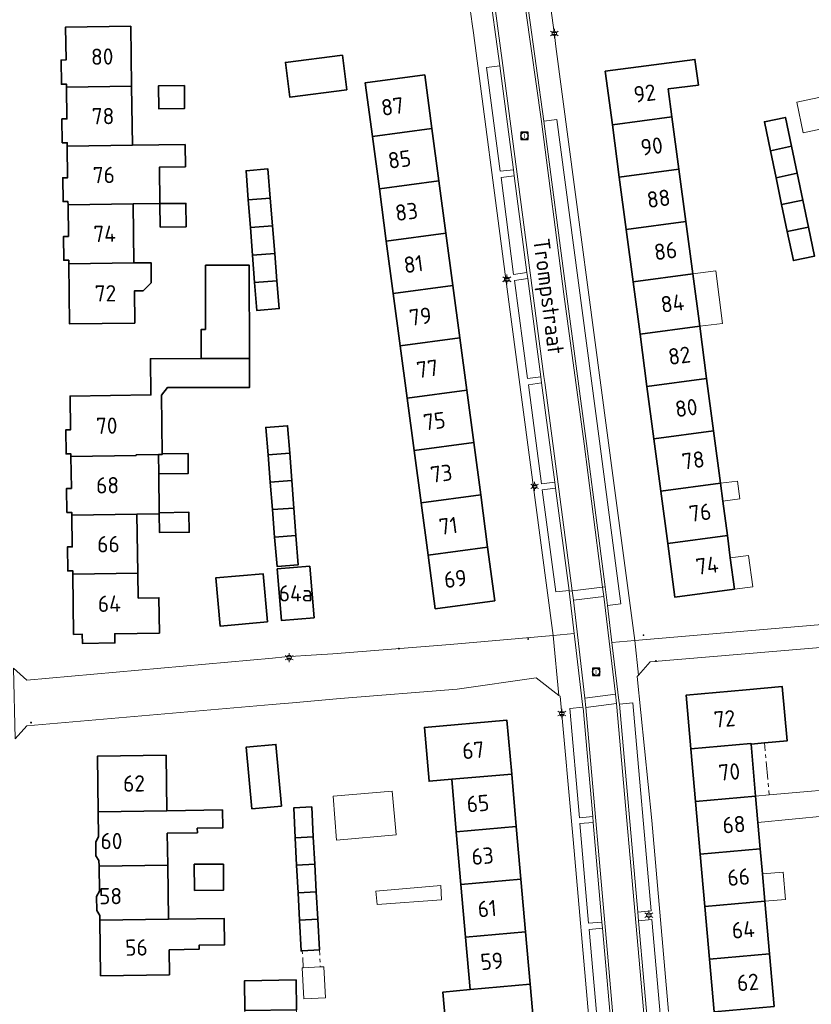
# Model space of a CAD drawing. Header units: metres. Extents: x 140853 to 145288, y 474558 to 480269.
# Tile 378 of 428: x 144095 to 144182, y 479060 to 479169. Entities that reach past the tile are written whole.
import ezdxf
from ezdxf.enums import TextEntityAlignment as Align

# ---------------------------------------------------------------- set-up
doc = ezdxf.new("R2010")
doc.units = ezdxf.units.M
doc.header["$MEASUREMENT"] = 0
doc.linetypes.add('AM-AS', pattern=[16, 10, -2, 2, -2])
for name, color, linetype, lineweight in [('B-WE-AM-AS_SPOOR_RAIL-G', 10, 'AM-AS', 18), ('B-WE-KL-ET_LS_OV_LICHTMAST-S', 190, 'Continuous', 18), ('B-WE-OG-BEBOUWING-G', 7, 'Continuous', 35), ('B-WE-OG-BEBOUWING_BIJGEBOUW-G', 7, 'Continuous', 18), ('B-WE-OG-BEBOUWING_HUISNUMMER-T18', 10, 'Continuous', 18), ('B-WE-OG-BEBOUWING_STRAATNAAM-T18', 10, 'Continuous', 18), ('B-WE-OG-TERREIN_ERF-G', 7, 'Continuous', 18), ('B-WE-RI-GWA_RIOOLPUT-S', 30, 'Continuous', 18), ('B-WE-VH-GOOT-G', 170, 'Continuous', 18), ('B-WE-VH-VERHARDING_BETONSTRAATSTEEN-G', 252, 'Continuous', 18), ('X-XX-XX-ALGEMEEN-S', 7, 'Continuous', 18)]:
    doc.layers.add(name, color=color, linetype=linetype, lineweight=lineweight)
doc.styles.add('NLCS-ISO', font='txt')

# ---------------------------------------------------------------- blocks, each defined once
blk = doc.blocks.new('SIE-WEG_AFVALBAK_TYPE_01')
for radius in [0.25, 0.156]:
    blk.add_circle((0, 0), radius)
blk = doc.blocks.new('B-SIE-WEG_LICHTMAST-SO')
at = {"ltscale": 0.1}
for p, q in [((-1.1, 0.63), (-2.19, 1.27)), ((0, 1.27), (0, 2.53)), ((1.1, 0.63), (2.19, 1.27)), ((-1.1, -0.63), (-2.19, -1.27)), ((0, -1.27), (0, -2.53)), ((1.1, -0.63), (2.19, -1.27))]:
    blk.add_line(p, q, dxfattribs=at)
at = {"flags": 128}
for points in [[(-1.16, 0.5), (1.16, 0.5)], [(-1.16, -0.5), (1.16, -0.5)]]:
    blk.add_lwpolyline(points, dxfattribs=at)
at = {"ltscale": 0.1}
blk.add_circle((0, 0), 1.27, dxfattribs=at)
at = {"style": 'NLCS-ISO'}
blk.add_attdef('TYPE', text='', height=1.8, dxfattribs=at).set_placement((0, 2.53), align=Align.BOTTOM_CENTER)
blk = doc.blocks.new('SRI-PUT_INSPECTIE-SO')
at = {"lineweight": -3, "flags": 128}
blk.add_lwpolyline([(-2, -2), (2, -2), (2, 2), (-2, 2)], close=True, dxfattribs=at)
at = {"lineweight": -3, "ltscale": 1.5}
blk.add_circle((0, 0), 2, dxfattribs=at)
at = {"ltscale": 0.1, "style": 'NLCS-ISO'}
blk.add_text('I', height=2.5, dxfattribs=at).set_placement((0, -0.01), align=Align.MIDDLE_CENTER)

msp = doc.modelspace()

# ---------------------------------------------------------------- linework, layer by layer
at = {"layer": 'B-WE-AM-AS_SPOOR_RAIL-G', "ltscale": 0.2, "flags": 128}
for points in [[(144175.973, 479082.845), (144177.467, 479082.977), (144176.96, 479088.726), (144175.466, 479088.594), (144175.973, 479082.845)], [(144125.965, 479063.874), (144127.854, 479063.97), (144127.758, 479065.843), (144125.869, 479065.746), (144125.965, 479063.874)]]:
    msp.add_lwpolyline(points, close=True, dxfattribs=at)
at = {"layer": 'B-WE-OG-BEBOUWING-G', "ltscale": 0.2, "flags": 128}
for points in [[(144106.992, 479161.312), (144106.902, 479167.96), (144099.702, 479167.862), (144099.752, 479164.225), (144099.202, 479164.217), (144099.238, 479161.548), (144099.788, 479161.555), (144099.793, 479161.214), (144106.992, 479161.312)], [(144130.301, 479164.753), (144124, 479163.954), (144124.485, 479160.125), (144130.784, 479160.924), (144130.301, 479164.753)], [(144166.732, 479157.922), (144166.323, 479161.016), (144169.644, 479161.455), (144169.27, 479164.281), (144159.357, 479162.97), (144160.139, 479157.05), (144166.732, 479157.922)], [(144140.192, 479156.656), (144139.404, 479162.577), (144132.822, 479161.701), (144133.611, 479155.78), (144140.192, 479156.656)], [(144107.081, 479154.802), (144106.992, 479161.312), (144099.793, 479161.214), (144099.84, 479157.716), (144099.29, 479157.708), (144099.326, 479155.068), (144099.876, 479155.076), (144099.881, 479154.704), (144107.081, 479154.802)], [(144112.828, 479161.385), (144109.968, 479161.349), (144110, 479158.826), (144112.859, 479158.862), (144112.828, 479161.385)], [(144166.732, 479157.922), (144160.139, 479157.05), (144160.904, 479151.266), (144167.497, 479152.137), (144166.732, 479157.922)], [(144179.929, 479154.679), (144179.26, 479157.868), (144176.944, 479157.386), (144177.609, 479154.196), (144179.929, 479154.679)], [(144140.963, 479150.869), (144140.192, 479156.656), (144133.611, 479155.78), (144134.381, 479149.993), (144140.963, 479150.869)], [(144107.081, 479154.802), (144099.881, 479154.704), (144099.929, 479151.206), (144099.379, 479151.199), (144099.415, 479148.569), (144099.965, 479148.576), (144099.97, 479148.205), (144107.169, 479148.303), (144110.132, 479148.34), (144110.081, 479152.382), (144112.941, 479152.418), (144112.91, 479154.876), (144107.081, 479154.802)], [(144177.609, 479154.196), (144178.232, 479151.211), (144180.555, 479151.696), (144179.929, 479154.679), (144177.609, 479154.196)], [(144119.894, 479148.745), (144122.326, 479148.942), (144122.065, 479152.181), (144119.646, 479151.981), (144119.894, 479148.745)], [(144168.263, 479146.353), (144167.497, 479152.137), (144160.904, 479151.266), (144161.669, 479145.481), (144168.263, 479146.353)], [(144178.853, 479148.236), (144181.179, 479148.722), (144180.555, 479151.696), (144178.232, 479151.211), (144178.853, 479148.236)], [(144141.733, 479145.082), (144140.963, 479150.869), (144134.381, 479149.993), (144135.151, 479144.206), (144141.733, 479145.082)], [(144100.058, 479141.696), (144107.258, 479141.794), (144107.169, 479148.303), (144099.97, 479148.205), (144100.017, 479144.717), (144099.467, 479144.709), (144099.503, 479142.079), (144100.053, 479142.087), (144100.058, 479141.696)], [(144110.132, 479148.34), (144110.165, 479145.752), (144113.024, 479145.788), (144112.992, 479148.376), (144110.132, 479148.34)], [(144119.894, 479148.745), (144120.128, 479145.705), (144122.571, 479145.903), (144122.326, 479148.942), (144119.894, 479148.745)], [(144179.473, 479145.262), (144181.803, 479145.747), (144181.179, 479148.722), (144178.853, 479148.236), (144179.473, 479145.262)], [(144120.363, 479142.635), (144122.819, 479142.833), (144122.571, 479145.903), (144120.128, 479145.705), (144120.363, 479142.635)], [(144169.028, 479140.568), (144168.263, 479146.353), (144161.669, 479145.481), (144162.434, 479139.696), (144169.028, 479140.568)], [(144142.503, 479139.295), (144141.733, 479145.082), (144135.151, 479144.206), (144135.921, 479138.419), (144142.503, 479139.295)], [(144179.473, 479145.262), (144180.145, 479142.04), (144182.478, 479142.529), (144181.803, 479145.747), (144179.473, 479145.262)], [(144120.593, 479139.641), (144123.063, 479139.804), (144122.819, 479142.833), (144120.363, 479142.635), (144120.593, 479139.641)], [(144107.258, 479141.794), (144100.058, 479141.696), (144100.149, 479135.048), (144107.348, 479135.146), (144107.3, 479138.686), (144108.26, 479138.699), (144109.16, 479139.601), (144109.16, 479141.794), (144107.258, 479141.794)], [(144115.166, 479134.419), (144114.684, 479134.418), (144114.692, 479131.208), (144120.033, 479131.221), (144120.007, 479141.536), (144115.173, 479141.524), (144115.166, 479134.419)], [(144162.434, 479139.696), (144163.198, 479133.912), (144169.793, 479134.784), (144169.028, 479140.568), (144162.434, 479139.696)], [(144123.063, 479139.804), (144120.593, 479139.641), (144120.83, 479136.544), (144123.311, 479136.734), (144123.063, 479139.804)], [(144142.503, 479139.295), (144135.921, 479138.419), (144136.691, 479132.632), (144143.273, 479133.508), (144142.503, 479139.295)], [(144163.963, 479128.127), (144170.559, 479128.999), (144169.793, 479134.784), (144163.198, 479133.912), (144163.963, 479128.127)], [(144136.691, 479132.632), (144137.462, 479126.845), (144144.044, 479127.721), (144143.273, 479133.508), (144136.691, 479132.632)], [(144107.492, 479120.512), (144107.492, 479120.569), (144109.964, 479120.606), (144110.391, 479120.613), (144110.39, 479120.678), (144110.293, 479127.172), (144110.961, 479128.002), (144120.041, 479128.025), (144120.033, 479131.221), (144114.692, 479131.208), (144109.072, 479131.194), (144109.132, 479127.194), (144100.194, 479127.061), (144100.249, 479123.341), (144099.709, 479123.333), (144099.749, 479120.673), (144100.289, 479120.681), (144100.293, 479120.404), (144107.492, 479120.512)], [(144163.963, 479128.127), (144164.728, 479122.342), (144171.324, 479123.214), (144170.559, 479128.999), (144163.963, 479128.127)], [(144137.462, 479126.845), (144138.232, 479121.058), (144144.814, 479121.934), (144144.044, 479127.721), (144137.462, 479126.845)], [(144122.075, 479120.581), (144124.471, 479120.765), (144124.24, 479123.795), (144121.831, 479123.61), (144122.075, 479120.581)], [(144164.728, 479122.342), (144165.493, 479116.558), (144172.089, 479117.43), (144171.324, 479123.214), (144164.728, 479122.342)], [(144139.002, 479115.271), (144145.584, 479116.147), (144144.814, 479121.934), (144138.232, 479121.058), (144139.002, 479115.271)], [(144109.964, 479120.606), (144107.492, 479120.569), (144107.492, 479120.512), (144100.293, 479120.404), (144100.346, 479116.862), (144099.806, 479116.854), (144099.846, 479114.204), (144100.386, 479114.212), (144100.391, 479113.895), (144107.59, 479114.002), (144110.06, 479114.042), (144110.062, 479114.042), (144110.06, 479114.172), (144109.996, 479118.472), (144109.964, 479120.606)], [(144110.39, 479120.678), (144110.391, 479120.613), (144109.964, 479120.606), (144109.996, 479118.472), (144113.266, 479118.521), (144113.233, 479120.72), (144110.39, 479120.678)], [(144124.471, 479120.765), (144122.075, 479120.581), (144122.32, 479117.552), (144124.702, 479117.735), (144124.471, 479120.765)], [(144122.565, 479114.514), (144124.933, 479114.695), (144124.702, 479117.735), (144122.32, 479117.552), (144122.565, 479114.514)], [(144165.493, 479116.558), (144166.258, 479110.773), (144172.855, 479111.645), (144172.352, 479115.447), (144172.089, 479117.43), (144165.493, 479116.558)], [(144139.002, 479115.271), (144139.772, 479109.484), (144146.354, 479110.36), (144145.584, 479116.147), (144139.002, 479115.271)], [(144122.81, 479111.485), (144125.164, 479111.664), (144124.933, 479114.695), (144122.565, 479114.514), (144122.81, 479111.485)], [(144100.488, 479107.385), (144107.687, 479107.493), (144107.59, 479114.002), (144100.391, 479113.895), (144100.443, 479110.402), (144099.903, 479110.394), (144099.943, 479107.745), (144100.483, 479107.753), (144100.488, 479107.385)], [(144110.06, 479114.042), (144110.093, 479111.972), (144113.363, 479112.025), (144113.33, 479114.225), (144110.06, 479114.172), (144110.062, 479114.042), (144110.06, 479114.042)], [(144122.81, 479111.485), (144123.071, 479108.246), (144125.411, 479108.425), (144125.164, 479111.664), (144122.81, 479111.485)], [(144173.638, 479105.726), (144173.179, 479109.196), (144172.855, 479111.645), (144166.258, 479110.773), (144167.04, 479104.854), (144173.638, 479105.726)], [(144139.772, 479109.484), (144140.56, 479103.563), (144147.142, 479104.44), (144146.354, 479110.36), (144139.772, 479109.484)], [(144126.694, 479108.264), (144123.097, 479107.959), (144123.58, 479102.259), (144127.177, 479102.564), (144126.694, 479108.264)], [(144107.687, 479107.493), (144100.488, 479107.385), (144100.588, 479100.729), (144101.538, 479100.743), (144101.553, 479099.733), (144105.153, 479099.787), (144105.137, 479100.797), (144110.067, 479100.871), (144110.008, 479104.77), (144107.729, 479104.736), (144107.687, 479107.493)], [(144122.013, 479102.118), (144121.533, 479107.436), (144116.294, 479106.963), (144116.775, 479101.644), (144122.013, 479102.118)], [(144168.826, 479088.071), (144175.46, 479088.657), (144175.466, 479088.594), (144176.96, 479088.726), (144179.451, 479088.946), (144178.92, 479094.956), (144174.935, 479094.604), (144168.301, 479094.018), (144168.826, 479088.071)], [(144142.38, 479084.708), (144149.01, 479085.29), (144148.488, 479091.238), (144139.363, 479090.436), (144139.886, 479084.489), (144142.38, 479084.708)], [(144123.563, 479081.752), (144122.948, 479088.564), (144119.673, 479088.268), (144120.288, 479081.456), (144123.563, 479081.752)], [(144175.46, 479088.657), (144168.826, 479088.071), (144169.339, 479082.259), (144175.973, 479082.845), (144175.466, 479088.594), (144175.46, 479088.657)], [(144103.307, 479081.116), (144110.906, 479081.229), (144110.815, 479087.365), (144103.216, 479087.252), (144103.307, 479081.116)], [(144149.01, 479085.29), (144142.38, 479084.708), (144142.89, 479078.896), (144149.521, 479079.479), (144149.01, 479085.29)], [(144176.229, 479079.949), (144175.973, 479082.845), (144169.339, 479082.259), (144169.852, 479076.446), (144176.487, 479077.032), (144176.229, 479079.949)], [(144114.259, 479079.298), (144117.07, 479079.34), (144117.041, 479081.32), (144110.906, 479081.229), (144103.307, 479081.116), (144103.348, 479078.353), (144103.026, 479077.808), (144103.049, 479076.248), (144103.387, 479075.713), (144103.396, 479075.117), (144110.995, 479075.23), (144110.943, 479078.74), (144114.266, 479078.789), (144114.259, 479079.298)], [(144125.087, 479078.227), (144127.082, 479078.336), (144126.903, 479081.646), (144124.918, 479081.538), (144125.087, 479078.227)], [(144143.401, 479073.084), (144150.032, 479073.667), (144149.521, 479079.479), (144142.89, 479078.896), (144143.401, 479073.084)], [(144127.082, 479078.336), (144125.087, 479078.227), (144125.241, 479075.202), (144127.245, 479075.311), (144127.082, 479078.336)], [(144176.487, 479077.032), (144169.852, 479076.446), (144170.366, 479070.634), (144177, 479071.22), (144176.732, 479074.258), (144176.487, 479077.032)], [(144111.084, 479069.23), (144110.995, 479075.23), (144103.396, 479075.117), (144103.437, 479072.324), (144103.115, 479071.759), (144103.138, 479070.209), (144103.476, 479069.664), (144103.484, 479069.118), (144111.084, 479069.23)], [(144113.918, 479075.311), (144113.954, 479072.426), (144117.155, 479072.436), (144117.147, 479075.321), (144113.918, 479075.311)], [(144125.395, 479072.168), (144127.41, 479072.277), (144127.245, 479075.311), (144125.241, 479075.202), (144125.395, 479072.168)], [(144150.542, 479067.855), (144150.032, 479073.667), (144143.401, 479073.084), (144143.912, 479067.273), (144150.542, 479067.855)], [(144125.551, 479069.122), (144127.575, 479069.232), (144127.41, 479072.277), (144125.395, 479072.168), (144125.551, 479069.122)], [(144170.366, 479070.634), (144170.879, 479064.817), (144177.513, 479065.402), (144177, 479071.22), (144170.366, 479070.634)], [(144111.133, 479065.87), (144114.457, 479065.919), (144114.45, 479066.361), (144117.262, 479066.403), (144117.218, 479069.321), (144111.084, 479069.23), (144103.484, 479069.118), (144103.575, 479062.982), (144111.174, 479063.095), (144111.133, 479065.87)], [(144127.575, 479069.232), (144125.551, 479069.122), (144125.723, 479065.739), (144125.869, 479065.746), (144127.758, 479065.843), (144127.575, 479069.232)], [(144144.422, 479061.461), (144151.053, 479062.044), (144150.542, 479067.855), (144143.912, 479067.273), (144144.422, 479061.461)], [(144178.027, 479059.59), (144177.513, 479065.402), (144170.879, 479064.817), (144171.393, 479059.004), (144178.027, 479059.59)], [(144125.226, 479059.225), (144125.185, 479062.538), (144119.482, 479062.434), (144119.523, 479059.138), (144125.226, 479059.225)], [(144144.933, 479055.65), (144151.564, 479056.232), (144151.053, 479062.044), (144144.422, 479061.461), (144141.415, 479061.192), (144141.924, 479055.386), (144144.933, 479055.65)]]:
    msp.add_lwpolyline(points, close=True, dxfattribs=at)
at = {"layer": 'B-WE-OG-BEBOUWING_BIJGEBOUW-G', "ltscale": 0.2, "flags": 128}
for points in [[(144184.184, 479160.343), (144180.529, 479159.544), (144181.23, 479156.182), (144184.84, 479156.935), (144184.184, 479160.343)], [(144169.028, 479140.568), (144169.793, 479134.784), (144172.311, 479135.101), (144171.59, 479140.904), (144169.028, 479140.568)], [(144172.352, 479115.447), (144174.235, 479115.697), (144173.973, 479117.679), (144172.089, 479117.43), (144172.352, 479115.447)], [(144173.179, 479109.196), (144173.638, 479105.726), (144175.651, 479105.992), (144175.191, 479109.462), (144173.179, 479109.196)], [(144176.229, 479079.949), (144191.403, 479081.414), (144191.158, 479084.185), (144187.671, 479083.877), (144177.467, 479082.977), (144175.973, 479082.845), (144176.229, 479079.949)], [(144129.628, 479077.968), (144136.245, 479078.574), (144135.804, 479083.397), (144129.269, 479082.846), (144129.628, 479077.968)], [(144176.732, 479074.258), (144177, 479071.22), (144179.272, 479071.42), (144179.005, 479074.45), (144176.732, 479074.258)], [(144134.007, 479072.355), (144134.135, 479070.858), (144141.246, 479071.367), (144141.163, 479072.968), (144134.007, 479072.355)], [(144125.846, 479063.868), (144126.025, 479060.426), (144128.436, 479060.551), (144128.257, 479063.991), (144127.854, 479063.97), (144125.965, 479063.874), (144125.846, 479063.868)]]:
    msp.add_lwpolyline(points, close=True, dxfattribs=at)
at = {"layer": 'B-WE-OG-TERREIN_ERF-G', "ltscale": 0.2, "flags": 128}
for points in [[(144149.855, 479195.697), (144153.776, 479166.718), (144153.776, 479166.718), (144153.901, 479165.7), (144160.253, 479117.752), (144162.639, 479100.036), (144188.055, 479102.215), (144189.51, 479102.34), (144190.238, 479102.406), (144212.418, 479106.007), (144225.194, 479108.143), (144225.37, 479108.172), (144223.631, 479118.66), (144223.533, 479118.67), (144221.023, 479133.514), (144218.438, 479146.783), (144214.155, 479168.321), (144209.856, 479190.071)], [(144093.93, 479096.996), (144095.402, 479095.658), (144122.577, 479098.087), (144123.928, 479098.232), (144127.433, 479098.477), (144129.23, 479098.567), (144142.202, 479099.612), (144153.581, 479100.608), (144148.292, 479140.546), (144144.777, 479167.222), (144144.641, 479168.228), (144144.641, 479168.228), (144142.542, 479183.677)], [(144232.226, 479034.302), (144228.733, 479066.338), (144226.697, 479090.742), (144225.422, 479105.792), (144210.571, 479103.312), (144195.873, 479100.802), (144188.364, 479099.707), (144164.306, 479097.682), (144163.012, 479096.227), (144162.887, 479096.087), (144164.486, 479080.166), (144166.353, 479059.036)], [(144157.541, 479058.303), (144155.796, 479078.042), (144154.355, 479093.883), (144154.23, 479093.979), (144151.704, 479095.924), (144142.98, 479094.654), (144130.036, 479093.636), (144124.791, 479093.163), (144122.549, 479092.97), (144095.411, 479090.632), (144094.111, 479089.166)], [(144171.393, 479059.004), (144170.879, 479064.817), (144170.366, 479070.634), (144169.852, 479076.446), (144169.339, 479082.259), (144168.826, 479088.071), (144168.301, 479094.018), (144174.935, 479094.604), (144178.92, 479094.956), (144179.451, 479088.946), (144176.96, 479088.726), (144175.466, 479088.594), (144175.973, 479082.845), (144176.229, 479079.949), (144176.487, 479077.032), (144176.732, 479074.258), (144177, 479071.22), (144177.513, 479065.402), (144178.027, 479059.59)], [(144141.924, 479055.386), (144141.415, 479061.192), (144144.422, 479061.461), (144143.912, 479067.273), (144143.401, 479073.084), (144142.89, 479078.896), (144142.38, 479084.708), (144139.886, 479084.489), (144139.363, 479090.436), (144148.488, 479091.238), (144149.01, 479085.29), (144149.521, 479079.479), (144150.032, 479073.667), (144150.032, 479073.667), (144150.542, 479067.855), (144151.053, 479062.044), (144151.564, 479056.232)]]:
    msp.add_lwpolyline(points, dxfattribs=at)
for points in [[(144099.793, 479161.214), (144099.788, 479161.555), (144099.238, 479161.548), (144099.202, 479164.217), (144099.752, 479164.225), (144099.702, 479167.862), (144106.902, 479167.96), (144106.992, 479161.312), (144107.081, 479154.802), (144112.91, 479154.876), (144112.941, 479152.418), (144110.081, 479152.382), (144110.132, 479148.34), (144107.169, 479148.303), (144107.258, 479141.794), (144109.16, 479141.794), (144109.16, 479139.601), (144108.26, 479138.699), (144107.3, 479138.686), (144107.348, 479135.146), (144100.149, 479135.048), (144100.058, 479141.696), (144100.053, 479142.087), (144099.503, 479142.079), (144099.467, 479144.709), (144100.017, 479144.717), (144099.97, 479148.205), (144099.965, 479148.576), (144099.415, 479148.569), (144099.379, 479151.199), (144099.929, 479151.206), (144099.881, 479154.704), (144099.876, 479155.076), (144099.326, 479155.068), (144099.29, 479157.708), (144099.84, 479157.716), (144099.793, 479161.214)], [(144130.301, 479164.753), (144130.784, 479160.924), (144124.485, 479160.125), (144124, 479163.954), (144130.301, 479164.753)], [(144160.139, 479157.05), (144159.357, 479162.97), (144169.27, 479164.281), (144169.644, 479161.455), (144166.323, 479161.016), (144166.732, 479157.922), (144167.497, 479152.137), (144168.263, 479146.353), (144169.028, 479140.568), (144169.793, 479134.784), (144170.559, 479128.999), (144171.324, 479123.214), (144172.089, 479117.43), (144172.352, 479115.447), (144172.855, 479111.645), (144173.179, 479109.196), (144173.638, 479105.726), (144167.04, 479104.854), (144166.258, 479110.773), (144165.493, 479116.558), (144164.728, 479122.342), (144163.963, 479128.127), (144163.198, 479133.912), (144162.434, 479139.696), (144161.669, 479145.481), (144160.904, 479151.266), (144160.139, 479157.05)], [(144140.963, 479150.869), (144141.733, 479145.082), (144142.503, 479139.295), (144143.273, 479133.508), (144144.044, 479127.721), (144144.814, 479121.934), (144145.584, 479116.147), (144146.354, 479110.36), (144147.142, 479104.44), (144140.56, 479103.563), (144139.772, 479109.484), (144139.002, 479115.271), (144138.232, 479121.058), (144137.462, 479126.845), (144136.691, 479132.632), (144135.921, 479138.419), (144135.151, 479144.206), (144134.381, 479149.993), (144133.611, 479155.78), (144132.822, 479161.701), (144139.404, 479162.577), (144140.192, 479156.656), (144140.963, 479150.869)], [(144112.828, 479161.385), (144112.859, 479158.862), (144110, 479158.826), (144109.968, 479161.349), (144112.828, 479161.385)], [(144181.179, 479148.722), (144181.803, 479145.747), (144182.478, 479142.529), (144180.145, 479142.04), (144179.473, 479145.262), (144178.853, 479148.236), (144178.232, 479151.211), (144177.609, 479154.196), (144176.944, 479157.386), (144179.26, 479157.868), (144179.929, 479154.679), (144180.555, 479151.696), (144181.179, 479148.722)], [(144120.128, 479145.705), (144119.894, 479148.745), (144119.646, 479151.981), (144122.065, 479152.181), (144122.326, 479148.942), (144122.571, 479145.903), (144122.819, 479142.833), (144123.063, 479139.804), (144123.311, 479136.734), (144120.83, 479136.544), (144120.593, 479139.641), (144120.363, 479142.635), (144120.128, 479145.705)], [(144110.132, 479148.34), (144112.992, 479148.376), (144113.024, 479145.788), (144110.165, 479145.752), (144110.132, 479148.34)], [(144114.692, 479131.208), (144114.684, 479134.418), (144115.166, 479134.419), (144115.173, 479141.524), (144120.007, 479141.536), (144120.033, 479131.221), (144120.041, 479128.025), (144110.961, 479128.002), (144110.293, 479127.172), (144110.39, 479120.678), (144113.233, 479120.72), (144113.266, 479118.521), (144109.996, 479118.472), (144110.06, 479114.172), (144113.33, 479114.225), (144113.363, 479112.025), (144110.093, 479111.972), (144110.06, 479114.042), (144107.59, 479114.002), (144107.687, 479107.493), (144107.729, 479104.736), (144110.008, 479104.77), (144110.067, 479100.871), (144105.137, 479100.797), (144105.153, 479099.787), (144101.553, 479099.733), (144101.538, 479100.743), (144100.588, 479100.729), (144100.488, 479107.385), (144100.483, 479107.753), (144099.943, 479107.745), (144099.903, 479110.394), (144100.443, 479110.402), (144100.391, 479113.895), (144100.386, 479114.212), (144099.846, 479114.204), (144099.806, 479116.854), (144100.346, 479116.862), (144100.293, 479120.404), (144100.289, 479120.681), (144099.749, 479120.673), (144099.709, 479123.333), (144100.249, 479123.341), (144100.194, 479127.061), (144109.132, 479127.194), (144109.072, 479131.194), (144114.692, 479131.208)], [(144125.164, 479111.664), (144125.411, 479108.425), (144123.071, 479108.246), (144122.81, 479111.485), (144122.565, 479114.514), (144122.32, 479117.552), (144122.075, 479120.581), (144121.831, 479123.61), (144124.24, 479123.795), (144124.471, 479120.765), (144124.702, 479117.735), (144124.933, 479114.695), (144125.164, 479111.664)], [(144126.694, 479108.264), (144127.177, 479102.564), (144123.58, 479102.259), (144123.097, 479107.959), (144126.694, 479108.264)], [(144122.013, 479102.118), (144116.775, 479101.644), (144116.294, 479106.963), (144121.533, 479107.436), (144122.013, 479102.118)], [(144123.563, 479081.752), (144120.288, 479081.456), (144119.673, 479088.268), (144122.948, 479088.564), (144123.563, 479081.752)], [(144111.084, 479069.23), (144117.218, 479069.321), (144117.262, 479066.403), (144114.45, 479066.361), (144114.457, 479065.919), (144111.133, 479065.87), (144111.174, 479063.095), (144103.575, 479062.982), (144103.484, 479069.118), (144103.476, 479069.664), (144103.138, 479070.209), (144103.115, 479071.759), (144103.437, 479072.324), (144103.396, 479075.117), (144103.387, 479075.713), (144103.049, 479076.248), (144103.026, 479077.808), (144103.348, 479078.353), (144103.307, 479081.116), (144103.216, 479087.252), (144110.815, 479087.365), (144110.906, 479081.229), (144117.041, 479081.32), (144117.07, 479079.34), (144114.259, 479079.298), (144114.266, 479078.789), (144110.943, 479078.74), (144110.995, 479075.23), (144111.084, 479069.23)], [(144127.245, 479075.311), (144127.41, 479072.277), (144127.575, 479069.232), (144127.758, 479065.843), (144125.869, 479065.746), (144125.723, 479065.739), (144125.551, 479069.122), (144125.395, 479072.168), (144125.241, 479075.202), (144125.087, 479078.227), (144124.918, 479081.538), (144126.903, 479081.646), (144127.082, 479078.336), (144127.245, 479075.311)], [(144113.918, 479075.311), (144117.147, 479075.321), (144117.155, 479072.436), (144113.954, 479072.426), (144113.918, 479075.311)], [(144125.226, 479059.225), (144125.267, 479055.913), (144119.564, 479055.842), (144119.523, 479059.138), (144119.482, 479062.434), (144125.185, 479062.538), (144125.226, 479059.225)]]:
    msp.add_lwpolyline(points, close=True, dxfattribs=at)
at = {"layer": 'B-WE-VH-GOOT-G', "ltscale": 0.2, "flags": 128}
for points in [[(144138.117, 479249.45), (144138.904, 479247.061), (144141.233, 479239.724), (144141.47, 479238.046), (144146.924, 479197.433), (144150.592, 479169.642), (144152.289, 479157.406), (144154.792, 479138.334), (144157.005, 479121.801), (144159.064, 479105.94)], [(144134.881, 479248.425), (144137.778, 479239.358), (144137.898, 479238.859), (144140.514, 479219.553), (144148.028, 479163.609), (144152.555, 479129.245), (144152.66, 479128.573), (144155.715, 479105.537)], [(144159.181, 479104.906), (144159.064, 479105.94)], [(144155.715, 479105.537), (144155.832, 479104.503)], [(144159.181, 479104.906), (144160.47, 479094.119)], [(144155.832, 479104.503), (144157.079, 479093.688)], [(144157.201, 479092.64), (144157.079, 479093.688)], [(144160.47, 479094.119), (144160.592, 479093.071)], [(144157.201, 479092.64), (144159.67, 479064.623), (144162.594, 479030.987)], [(144160.592, 479093.071), (144163.215, 479063.456), (144166.013, 479031.279)]]:
    msp.add_lwpolyline(points, dxfattribs=at)
at = {"layer": 'B-WE-VH-VERHARDING_BETONSTRAATSTEEN-G', "ltscale": 0.2, "flags": 128}
for points in [[(144150.867, 479169.679), (144152.564, 479157.443), (144154.012, 479157.64), (144158.727, 479122.081), (144161.078, 479104.114), (144159.605, 479103.926), (144160.098, 479099.818), (144162.639, 479100.036), (144160.253, 479117.752), (144153.901, 479165.7), (144153.901, 479165.7), (144153.776, 479166.718), (144149.855, 479195.697)], [(144142.542, 479183.677), (144144.641, 479168.228), (144144.777, 479167.222), (144148.292, 479140.546), (144153.581, 479100.608), (144155.93, 479100.814), (144155.377, 479105.496), (144155.367, 479105.585), (144153.88, 479105.417), (144152.396, 479116.688), (144153.859, 479116.885), (144153.78, 479117.552), (144152.313, 479117.351), (144150.86, 479128.329), (144152.324, 479128.524), (144152.218, 479129.196), (144150.757, 479129.021), (144149.324, 479139.856), (144150.789, 479140.059), (144150.699, 479140.743), (144149.228, 479140.503), (144147.83, 479151.236), (144149.289, 479151.433), (144149.199, 479152.091), (144147.744, 479151.916), (144146.222, 479163.393), (144147.691, 479163.564), (144146.427, 479172.97)], [(144146.427, 479172.97), (144147.691, 479163.564), (144149.199, 479152.091), (144149.289, 479151.433), (144150.699, 479140.743), (144150.789, 479140.059), (144152.218, 479129.196), (144152.324, 479128.524), (144153.78, 479117.552), (144153.859, 479116.885), (144155.367, 479105.585), (144155.377, 479105.496), (144155.715, 479105.537), (144159.064, 479105.94), (144159.339, 479105.973), (144157.28, 479121.837), (144155.067, 479138.37), (144152.564, 479157.443), (144150.867, 479169.679)], [(144165.517, 479040.771), (144163.043, 479069.046), (144162.949, 479070.016), (144160.913, 479093.017), (144160.902, 479093.108), (144160.098, 479099.818), (144159.605, 479103.926), (144159.339, 479105.973), (144159.064, 479105.94), (144159.181, 479104.906), (144160.47, 479094.119), (144160.592, 479093.071), (144157.201, 479092.64), (144157.079, 479093.688), (144155.832, 479104.503), (144155.715, 479105.537), (144155.377, 479105.496), (144155.93, 479100.814), (144156.89, 479092.67), (144156.896, 479092.601), (144157.964, 479080.612), (144158.021, 479079.933), (144158.989, 479068.908), (144159.044, 479068.236), (144160.004, 479057.431)], [(144158.53, 479057.317), (144157.577, 479068.12), (144159.044, 479068.236), (144158.989, 479068.908), (144157.513, 479068.801), (144156.55, 479079.803), (144158.021, 479079.933), (144157.964, 479080.612), (144156.506, 479080.454), (144155.431, 479092.526), (144156.89, 479092.67), (144155.93, 479100.814), (144153.581, 479100.608), (144154.23, 479093.979), (144154.355, 479093.883), (144155.796, 479078.042), (144157.541, 479058.303)], [(144166.353, 479059.036), (144164.486, 479080.166), (144162.887, 479096.087), (144163.012, 479096.227), (144162.639, 479100.036), (144160.098, 479099.818), (144160.902, 479093.108), (144160.913, 479093.017), (144162.386, 479093.153), (144164.413, 479070.169), (144162.949, 479070.016), (144163.043, 479069.046), (144164.515, 479069.212), (144166.991, 479040.88)]]:
    msp.add_lwpolyline(points, dxfattribs=at)
for points in [[(144149.199, 479152.091), (144147.691, 479163.564), (144146.222, 479163.393), (144147.744, 479151.916), (144149.199, 479152.091)], [(144159.605, 479103.926), (144161.078, 479104.114), (144158.727, 479122.081), (144154.012, 479157.64), (144152.564, 479157.443), (144155.067, 479138.37), (144157.28, 479121.837), (144159.339, 479105.973), (144159.605, 479103.926)], [(144150.699, 479140.743), (144149.289, 479151.433), (144147.83, 479151.236), (144149.228, 479140.503), (144150.699, 479140.743)], [(144150.789, 479140.059), (144149.324, 479139.856), (144150.757, 479129.021), (144152.218, 479129.196), (144150.789, 479140.059)], [(144152.324, 479128.524), (144150.86, 479128.329), (144152.313, 479117.351), (144153.78, 479117.552), (144152.324, 479128.524)], [(144153.859, 479116.885), (144152.396, 479116.688), (144153.88, 479105.417), (144155.367, 479105.585), (144153.859, 479116.885)], [(144188.055, 479102.215), (144162.639, 479100.036), (144163.012, 479096.227), (144164.306, 479097.682), (144188.364, 479099.707), (144195.873, 479100.802), (144210.571, 479103.312), (144225.422, 479105.792), (144225.194, 479108.143), (144212.418, 479106.007), (144190.238, 479102.406), (144189.51, 479102.34), (144188.055, 479102.215)], [(144155.832, 479104.503), (144159.181, 479104.906), (144159.064, 479105.94), (144155.715, 479105.537), (144155.832, 479104.503)], [(144159.181, 479104.906), (144155.832, 479104.503), (144157.079, 479093.688), (144160.47, 479094.119), (144159.181, 479104.906)], [(144154.23, 479093.979), (144153.581, 479100.608), (144142.202, 479099.612), (144129.23, 479098.567), (144127.433, 479098.477), (144123.928, 479098.232), (144122.577, 479098.087), (144095.402, 479095.658), (144093.93, 479096.996), (144094.111, 479089.166), (144095.411, 479090.632), (144122.549, 479092.97), (144124.791, 479093.163), (144130.036, 479093.636), (144142.98, 479094.654), (144151.704, 479095.924), (144154.23, 479093.979)], [(144157.079, 479093.688), (144157.201, 479092.64), (144160.592, 479093.071), (144160.47, 479094.119), (144157.079, 479093.688)], [(144156.89, 479092.67), (144155.431, 479092.526), (144156.506, 479080.454), (144157.964, 479080.612), (144156.896, 479092.601), (144156.89, 479092.67)], [(144160.913, 479093.017), (144162.949, 479070.016), (144164.413, 479070.169), (144162.386, 479093.153), (144160.913, 479093.017)], [(144158.021, 479079.933), (144156.55, 479079.803), (144157.513, 479068.801), (144158.989, 479068.908), (144158.021, 479079.933)], [(144163.043, 479069.046), (144165.517, 479040.771), (144166.991, 479040.88), (144164.515, 479069.212), (144163.043, 479069.046)], [(144160.004, 479057.431), (144159.044, 479068.236), (144157.577, 479068.12), (144158.53, 479057.317), (144160.004, 479057.431)]]:
    msp.add_lwpolyline(points, close=True, dxfattribs=at)

# ---------------------------------------------------------------- block references
at = {"layer": 'B-WE-KL-ET_LS_OV_LICHTMAST-S', "xscale": 0.2, "yscale": 0.2, "zscale": 0.2}
for p in [(144153.729, 479167.152), (144148.461, 479139.965), (144148.469, 479139.995), (144151.548, 479117.094), (144124.415, 479098.152), (144154.551, 479091.973), (144164.166, 479069.685)]:
    msp.add_blockref('B-SIE-WEG_LICHTMAST-SO', p, dxfattribs=at)
at = {"layer": 'B-WE-RI-GWA_RIOOLPUT-S', "xscale": 0.2, "yscale": 0.2, "zscale": 0.2}
for p in [(144150.438, 479155.838), (144158.34, 479096.593)]:
    msp.add_blockref('SRI-PUT_INSPECTIE-SO', p, dxfattribs=at)
at = {"layer": 'X-XX-XX-ALGEMEEN-S', "xscale": 0.2, "yscale": 0.2, "zscale": 0.2}
for p in [(144150.837, 479100.223), (144163.583, 479100.635), (144136.537, 479099.156), (144164.96, 479097.781), (144095.885, 479090.974)]:
    msp.add_blockref('SIE-WEG_AFVALBAK_TYPE_01', p, dxfattribs=at)

# ---------------------------------------------------------------- texts
at = {"layer": 'B-WE-OG-BEBOUWING_HUISNUMMER-T18', "style": 'NLCS-ISO'}
for s, rotation, p in [('80', 0.8, (144103.747, 479164.592)), ('92', 7.5, (144163.714, 479160.534)), ('87', 7.6, (144135.833, 479159.089)), ('78', 0.7, (144103.836, 479158.013)), ('90', 7.5, (144164.487, 479154.682)), ('85', 7.6, (144136.612, 479153.235)), ('76', 0.8, (144103.925, 479151.509)), ('88', 7.5, (144165.252, 479148.898)), ('83', 7.6, (144137.383, 479147.448)), ('74', 0.7, (144104.013, 479145.004)), ('86', 7.5, (144166.017, 479143.113)), ('81', 7.6, (144138.153, 479141.661)), ('72', 0.8, (144104.103, 479138.426)), ('84', 7.5, (144166.782, 479137.328)), ('79', 7.6, (144138.923, 479135.874)), ('82', 7.5, (144167.546, 479131.544)), ('77', 7.6, (144139.693, 479130.087)), ('80', 7.5, (144168.311, 479125.759)), ('75', 7.6, (144140.464, 479124.3)), ('70', 0.9, (144104.243, 479123.792)), ('78', 7.5, (144169.076, 479119.974)), ('73', 7.6, (144141.234, 479118.513)), ('68', 0.9, (144104.341, 479117.209)), ('76', 7.5, (144169.841, 479114.19)), ('71', 7.6, (144142.004, 479112.726)), ('66', 0.9, (144104.439, 479110.7)), ('74', 7.5, (144170.614, 479108.338)), ('69', 7.6, (144142.783, 479106.872)), ('64', 0.9, (144104.538, 479104.117)), ('72', 5, (144172.548, 479091.396)), ('67', 5, (144144.764, 479087.914)), ('70', 5, (144173.067, 479085.517)), ('62', 0.9, (144107.261, 479084.244)), ('65', 5, (144145.281, 479082.034)), ('68', 5, (144173.58, 479079.704)), ('63', 5, (144145.792, 479076.223)), ('66', 5, (144174.093, 479073.892)), ('61', 5, (144146.302, 479070.411)), ('64', 5, (144174.607, 479068.077)), ('56', 0.9, (144107.529, 479066.109)), ('59', 5, (144146.813, 479064.6)), ('62', 5, (144175.121, 479062.262))]:
    msp.add_text(s, height=1.8, rotation=rotation, dxfattribs=at).set_placement(p, align=Align.MIDDLE_CENTER)
for s, p in [('64a', (144125.137, 479105.262)), ('60', (144104.77, 479077.88)), ('58', (144104.67, 479071.789))]:
    msp.add_text(s, height=1.8, dxfattribs=at).set_placement(p, align=Align.MIDDLE_CENTER)
at = {"layer": 'B-WE-OG-BEBOUWING_STRAATNAAM-T18', "style": 'NLCS-ISO'}
msp.add_text('Trompstraat', height=1.8, rotation=277.5, dxfattribs=at).set_placement((144153.105, 479138.112), align=Align.MIDDLE_CENTER)

doc.saveas('drawing.dxf')
